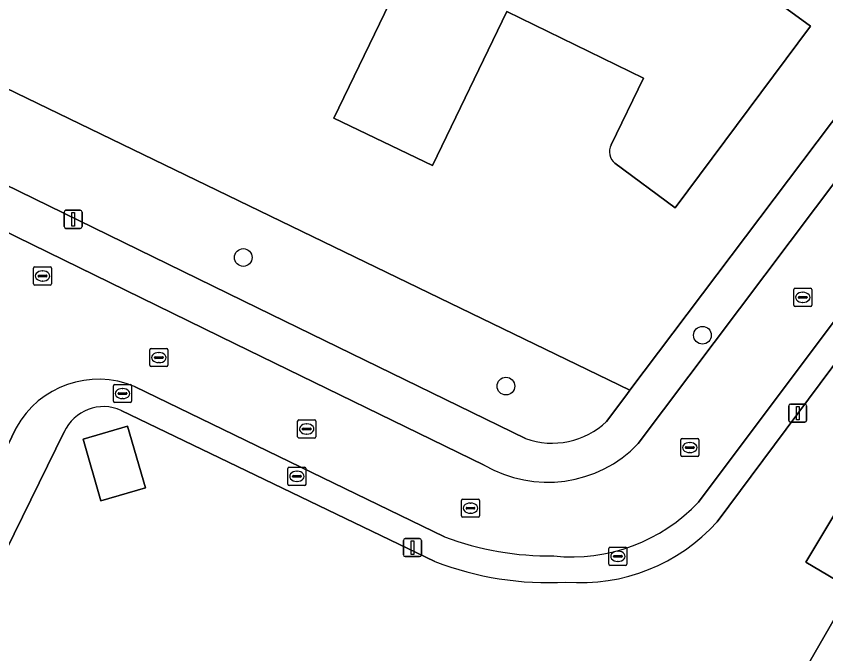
# Model space of a CAD drawing. Extents: x 163426 to 164192, y 380329 to 381641.
# Drawn here: x 163760.74 to 163805.5, y 381512.59 to 381547.84 of the extents above; entities that cross this region are included whole.
import ezdxf

# ---------------------------------------------------------------- set-up
doc = ezdxf.new("R2010")
doc.units = 0
for name, color, linetype in [('IMGEO_Boom', 7, 'Continuous'), ('IMGEO_Brandkraan', 7, 'Continuous'), ('IMGEO_Erf', 7, 'Continuous'), ('IMGEO_Groenvoorziening', 7, 'Continuous'), ('IMGEO_Kolk', 7, 'Continuous'), ('IMGEO_Lichtmast', 7, 'Continuous'), ('IMGEO_Pand', 7, 'Continuous'), ('IMGEO_Rijbaan_lokaal_open', 7, 'Continuous'), ('IMGEO_Rioolput', 7, 'Continuous'), ('IMGEO_Voetpad_open', 7, 'Continuous')]:
    doc.layers.add(name, color=color, linetype=linetype)

msp = doc.modelspace()

# ---------------------------------------------------------------- linework, layer by layer
at = {"layer": 'IMGEO_Boom'}
for centre in [(163773.298, 381534.495), (163798.682, 381530.197), (163787.818, 381527.384)]:
    msp.add_circle(centre, 0.489, dxfattribs=at)
at = {"layer": 'IMGEO_Brandkraan'}
for p, q in [((163766.198, 381527.473), (163767.05, 381527.473)), ((163766.123, 381526.547), (163766.123, 381527.399)), ((163766.611, 381527.253), (163766.636, 381527.253)), ((163767.124, 381527.399), (163767.124, 381526.547)), ((163766.382, 381526.967), (163766.382, 381526.979)), ((163766.82, 381526.93), (163766.422, 381526.93)), ((163766.425, 381527.016), (163766.823, 381527.016)), ((163766.634, 381526.693), (163766.609, 381526.693)), ((163766.866, 381526.979), (163766.866, 381526.967)), ((163767.05, 381526.473), (163766.198, 381526.473)), ((163775.764, 381521.97), (163775.764, 381522.822)), ((163775.839, 381522.896), (163776.691, 381522.896)), ((163776.252, 381522.676), (163776.277, 381522.676)), ((163776.765, 381522.822), (163776.765, 381521.97)), ((163776.023, 381522.39), (163776.023, 381522.402)), ((163776.461, 381522.353), (163776.063, 381522.353)), ((163776.066, 381522.439), (163776.464, 381522.439)), ((163776.275, 381522.116), (163776.25, 381522.116)), ((163776.507, 381522.402), (163776.507, 381522.39)), ((163776.691, 381521.896), (163775.839, 381521.896))]:
    msp.add_line(p, q, dxfattribs=at)
for points in [[(163766.198, 381527.473), (163767.05, 381527.473)], [(163766.123, 381526.547), (163766.123, 381527.399)], [(163767.124, 381527.399), (163767.124, 381526.547)], [(163767.05, 381526.473), (163766.198, 381526.473)], [(163775.764, 381521.97), (163775.764, 381522.822)], [(163775.839, 381522.896), (163776.691, 381522.896)], [(163776.765, 381522.822), (163776.765, 381521.97)], [(163776.691, 381521.896), (163775.839, 381521.896)]]:
    msp.add_lwpolyline(points, dxfattribs=at)
for centre, radius, start, end in [((163766.2, 381527.397), 0.0765, 91.552, 178.448), ((163766.2, 381527.397), 0.0765, 91.552, 178.448), ((163767.048, 381527.397), 0.0765, 1.552, 88.448), ((163767.048, 381527.397), 0.0765, 1.552, 88.448), ((163766.422, 381526.976), 0.0403, 85.8775, 175.7526), ((163766.419, 381526.966), 0.0366, 178.938, 274.7102), ((163766.823, 381526.973), 0.043, 264.8664, 352.4533), ((163766.827, 381526.978), 0.0386, 1.7309, 96.639), ((163766.2, 381526.549), 0.0765, 181.552, 268.448), ((163766.2, 381526.549), 0.0765, 181.552, 268.448), ((163767.048, 381526.549), 0.0765, 271.552, 358.448), ((163767.048, 381526.549), 0.0765, 271.552, 358.448), ((163775.841, 381522.82), 0.0765, 91.552, 178.448), ((163775.841, 381522.82), 0.0765, 91.552, 178.448), ((163776.689, 381522.82), 0.0765, 1.552, 88.448), ((163776.689, 381522.82), 0.0765, 1.552, 88.448), ((163776.063, 381522.399), 0.0403, 85.8775, 175.7526), ((163776.06, 381522.389), 0.0366, 178.938, 274.7102), ((163776.464, 381522.396), 0.043, 264.8664, 352.4533), ((163776.468, 381522.401), 0.0386, 1.7309, 96.639), ((163775.841, 381521.972), 0.0765, 181.552, 268.448), ((163775.841, 381521.972), 0.0765, 181.552, 268.448), ((163776.689, 381521.972), 0.0765, 271.552, 358.448), ((163776.689, 381521.972), 0.0765, 271.552, 358.448)]:
    msp.add_arc(centre, radius, start, end, dxfattribs=at)
for centre, major_axis, ratio, start_param, end_param in [((163766.61, 381526.973), (-0.387, 0.002), 0.722429, 4.712389, 7.853982), ((163766.635, 381526.973), (-0.39, 0.002), 0.717154, 1.570796, 4.712389), ((163776.251, 381522.396), (-0.387, 0.002), 0.722429, 4.712389, 7.853982), ((163776.276, 381522.396), (-0.39, 0.002), 0.717154, 1.570796, 4.712389)]:
    msp.add_ellipse(centre, major_axis=major_axis, ratio=ratio, start_param=start_param, end_param=end_param, dxfattribs=at)
at = {"layer": 'IMGEO_Erf'}
for points in [[(163894.099, 381547.191), (163882.927, 381555.471), (163882.287, 381558.212), (163871.255, 381566.226), (163865.101, 381557.897), (163859.507, 381560.582), (163837.732, 381571.03), (163823.553, 381552.23), (163799.491, 381519.88)], [(163759.236, 381567.28), (163754.876, 381546.411), (163794.675, 381527.159), (163809.84, 381547.27)], [(163793.635, 381540.727), (163795.424, 381544.418), (163787.871, 381548.088), (163783.754, 381539.584), (163778.302, 381542.207), (163783.357, 381552.647), (163784.204, 381552.24), (163786.592, 381557.172)], [(163798.286, 381554.816), (163797.739, 381553.709), (163800.971, 381552.039), (163800.253, 381550.514), (163804.65, 381547.281), (163797.175, 381537.235), (163793.84, 381539.703)], [(163783.893, 381517.69), (163766.556, 381526.041)], [(163763.393, 381524.85), (163751.446, 381500.501), (163751.203, 381500), (163748.094, 381493.596), (163750.929, 381491.888)]]:
    msp.add_lwpolyline(points, dxfattribs=at)
for points in [[(163813.876, 381512.022), (163813.016, 381512.534), (163810.599, 381508.476), (163808.851, 381509.518), (163804.555, 381512.077), (163806.929, 381516.153), (163804.404, 381517.655), (163808.141, 381523.873), (163810.678, 381522.361), (163811.569, 381523.847), (163813.509, 381527.081), (163817.805, 381524.521), (163819.552, 381523.48), (163817.634, 381520.26), (163818.486, 381519.752)], [(163767.884, 381521.754), (163765.43, 381521.047), (163764.448, 381524.455), (163766.902, 381525.162)]]:
    msp.add_lwpolyline(points, close=True, dxfattribs=at)
for centre, radius, start, end in [((163794.392, 381540.346), 0.848, 153.2927, 229.3487), ((163765.577, 381523.845), 2.404, 65.9802, 155.2867), ((163791.938, 381526.681), 10.164, 265.4536, 318.0003), ((163790.161, 381533.92), 17.399, 248.8852, 273.2005)]:
    msp.add_arc(centre, radius, start, end, dxfattribs=at)
at = {"layer": 'IMGEO_Groenvoorziening'}
for points in [[(163793.382, 381525.437), (163794.5, 381526.927), (163794.675, 381527.159), (163754.876, 381546.411), (163754.63, 381545.233)], [(163756.771, 381540.178), (163774.079, 381531.708), (163788.905, 381524.484)]]:
    msp.add_lwpolyline(points, dxfattribs=at)
msp.add_arc((163790.371, 381528.591), 4.361, 250.3621, 313.6718, dxfattribs=at)
at = {"layer": 'IMGEO_Kolk'}
for p, q in [((163803.727, 381531.865), (163803.727, 381532.717)), ((163803.802, 381532.791), (163804.654, 381532.791)), ((163804.215, 381532.571), (163804.24, 381532.571)), ((163804.728, 381532.717), (163804.728, 381531.865)), ((163803.986, 381532.285), (163803.986, 381532.297)), ((163804.424, 381532.248), (163804.026, 381532.248)), ((163804.029, 381532.334), (163804.427, 381532.334)), ((163804.238, 381532.011), (163804.213, 381532.011)), ((163804.47, 381532.297), (163804.47, 381532.285)), ((163804.654, 381531.791), (163803.802, 381531.791)), ((163768.131, 381528.535), (163768.131, 381529.387)), ((163768.206, 381529.461), (163769.058, 381529.461)), ((163769.132, 381529.387), (163769.132, 381528.535)), ((163768.39, 381528.955), (163768.39, 381528.967)), ((163768.828, 381528.918), (163768.43, 381528.918)), ((163768.433, 381529.004), (163768.831, 381529.004)), ((163768.619, 381529.241), (163768.644, 381529.241)), ((163768.874, 381528.967), (163768.874, 381528.955)), ((163769.058, 381528.461), (163768.206, 381528.461)), ((163768.642, 381528.681), (163768.617, 381528.681)), ((163776.302, 381524.589), (163776.302, 381525.441)), ((163776.377, 381525.515), (163777.229, 381525.515)), ((163776.79, 381525.295), (163776.815, 381525.295)), ((163777.303, 381525.441), (163777.303, 381524.589)), ((163776.561, 381525.009), (163776.561, 381525.021)), ((163776.999, 381524.972), (163776.601, 381524.972)), ((163776.604, 381525.058), (163777.002, 381525.058)), ((163777.045, 381525.021), (163777.045, 381525.009)), ((163777.229, 381524.515), (163776.377, 381524.515)), ((163776.813, 381524.735), (163776.788, 381524.735)), ((163797.481, 381523.561), (163797.481, 381524.413)), ((163797.556, 381524.487), (163798.408, 381524.487)), ((163798.482, 381524.413), (163798.482, 381523.561)), ((163797.74, 381523.981), (163797.74, 381523.993)), ((163798.178, 381523.944), (163797.78, 381523.944)), ((163797.783, 381524.03), (163798.181, 381524.03)), ((163797.969, 381524.267), (163797.994, 381524.267)), ((163798.224, 381523.993), (163798.224, 381523.981)), ((163798.408, 381523.487), (163797.556, 381523.487)), ((163797.992, 381523.707), (163797.967, 381523.707)), ((163785.356, 381520.213), (163785.356, 381521.065)), ((163785.431, 381521.139), (163786.283, 381521.139)), ((163785.844, 381520.919), (163785.869, 381520.919)), ((163786.357, 381521.065), (163786.357, 381520.213)), ((163785.615, 381520.633), (163785.615, 381520.645)), ((163786.053, 381520.596), (163785.655, 381520.596)), ((163785.658, 381520.682), (163786.056, 381520.682)), ((163785.867, 381520.359), (163785.842, 381520.359)), ((163786.099, 381520.645), (163786.099, 381520.633)), ((163786.283, 381520.139), (163785.431, 381520.139))]:
    msp.add_line(p, q, dxfattribs=at)
for points in [[(163803.727, 381531.865), (163803.727, 381532.717)], [(163803.802, 381532.791), (163804.654, 381532.791)], [(163804.728, 381532.717), (163804.728, 381531.865)], [(163804.654, 381531.791), (163803.802, 381531.791)], [(163768.131, 381528.535), (163768.131, 381529.387)], [(163768.206, 381529.461), (163769.058, 381529.461)], [(163769.132, 381529.387), (163769.132, 381528.535)], [(163769.058, 381528.461), (163768.206, 381528.461)], [(163776.302, 381524.589), (163776.302, 381525.441)], [(163776.377, 381525.515), (163777.229, 381525.515)], [(163777.303, 381525.441), (163777.303, 381524.589)], [(163777.229, 381524.515), (163776.377, 381524.515)], [(163797.481, 381523.561), (163797.481, 381524.413)], [(163797.556, 381524.487), (163798.408, 381524.487)], [(163798.482, 381524.413), (163798.482, 381523.561)], [(163798.408, 381523.487), (163797.556, 381523.487)], [(163785.356, 381520.213), (163785.356, 381521.065)], [(163785.431, 381521.139), (163786.283, 381521.139)], [(163786.357, 381521.065), (163786.357, 381520.213)], [(163786.283, 381520.139), (163785.431, 381520.139)]]:
    msp.add_lwpolyline(points, dxfattribs=at)
for centre, radius, start, end in [((163803.804, 381532.715), 0.0765, 91.552, 178.448), ((163803.804, 381532.715), 0.0765, 91.552, 178.448), ((163804.652, 381532.715), 0.0765, 1.552, 88.448), ((163804.652, 381532.715), 0.0765, 1.552, 88.448), ((163804.026, 381532.294), 0.0403, 85.8775, 175.7526), ((163804.023, 381532.284), 0.0366, 178.938, 274.7102), ((163804.427, 381532.291), 0.043, 264.8664, 352.4533), ((163804.431, 381532.296), 0.0386, 1.7309, 96.639), ((163803.804, 381531.867), 0.0765, 181.552, 268.448), ((163803.804, 381531.867), 0.0765, 181.552, 268.448), ((163804.652, 381531.867), 0.0765, 271.552, 358.448), ((163804.652, 381531.867), 0.0765, 271.552, 358.448), ((163768.208, 381529.385), 0.0765, 91.552, 178.448), ((163768.208, 381529.385), 0.0765, 91.552, 178.448), ((163769.056, 381529.385), 0.0765, 1.552, 88.448), ((163769.056, 381529.385), 0.0765, 1.552, 88.448), ((163768.43, 381528.964), 0.0403, 85.8775, 175.7526), ((163768.427, 381528.954), 0.0366, 178.938, 274.7102), ((163768.831, 381528.961), 0.043, 264.8664, 352.4533), ((163768.835, 381528.966), 0.0386, 1.7309, 96.639), ((163768.208, 381528.537), 0.0765, 181.552, 268.448), ((163768.208, 381528.537), 0.0765, 181.552, 268.448), ((163769.056, 381528.537), 0.0765, 271.552, 358.448), ((163769.056, 381528.537), 0.0765, 271.552, 358.448), ((163776.379, 381525.439), 0.0765, 91.552, 178.448), ((163776.379, 381525.439), 0.0765, 91.552, 178.448), ((163777.227, 381525.439), 0.0765, 1.552, 88.448), ((163777.227, 381525.439), 0.0765, 1.552, 88.448), ((163776.601, 381525.018), 0.0403, 85.8775, 175.7526), ((163776.598, 381525.008), 0.0366, 178.938, 274.7102), ((163777.002, 381525.015), 0.043, 264.8664, 352.4533), ((163777.006, 381525.02), 0.0386, 1.7309, 96.639), ((163776.379, 381524.591), 0.0765, 181.552, 268.448), ((163776.379, 381524.591), 0.0765, 181.552, 268.448), ((163777.227, 381524.591), 0.0765, 271.552, 358.448), ((163777.227, 381524.591), 0.0765, 271.552, 358.448), ((163797.558, 381524.411), 0.0765, 91.552, 178.448), ((163797.558, 381524.411), 0.0765, 91.552, 178.448), ((163798.406, 381524.411), 0.0765, 1.552, 88.448), ((163798.406, 381524.411), 0.0765, 1.552, 88.448), ((163797.78, 381523.99), 0.0403, 85.8775, 175.7526), ((163797.777, 381523.98), 0.0366, 178.938, 274.7102), ((163798.181, 381523.987), 0.043, 264.8664, 352.4533), ((163798.185, 381523.992), 0.0386, 1.7309, 96.639), ((163797.558, 381523.563), 0.0765, 181.552, 268.448), ((163797.558, 381523.563), 0.0765, 181.552, 268.448), ((163798.406, 381523.563), 0.0765, 271.552, 358.448), ((163798.406, 381523.563), 0.0765, 271.552, 358.448), ((163785.433, 381521.063), 0.0765, 91.552, 178.448), ((163785.433, 381521.063), 0.0765, 91.552, 178.448), ((163786.281, 381521.063), 0.0765, 1.552, 88.448), ((163786.281, 381521.063), 0.0765, 1.552, 88.448), ((163785.655, 381520.642), 0.0403, 85.8775, 175.7526), ((163785.652, 381520.632), 0.0366, 178.938, 274.7102), ((163786.056, 381520.639), 0.043, 264.8664, 352.4533), ((163786.06, 381520.644), 0.0386, 1.7309, 96.639), ((163785.433, 381520.215), 0.0765, 181.552, 268.448), ((163785.433, 381520.215), 0.0765, 181.552, 268.448), ((163786.281, 381520.215), 0.0765, 271.552, 358.448), ((163786.281, 381520.215), 0.0765, 271.552, 358.448)]:
    msp.add_arc(centre, radius, start, end, dxfattribs=at)
for centre, major_axis, ratio, start_param, end_param in [((163804.214, 381532.291), (-0.387, 0.002), 0.722429, 4.712389, 7.853982), ((163804.239, 381532.291), (-0.39, 0.002), 0.717154, 1.570796, 4.712389), ((163768.618, 381528.961), (-0.387, 0.002), 0.722429, 4.712389, 7.853982), ((163768.643, 381528.961), (-0.39, 0.002), 0.717154, 1.570796, 4.712389), ((163776.789, 381525.015), (-0.387, 0.002), 0.722429, 4.712389, 7.853982), ((163776.814, 381525.015), (-0.39, 0.002), 0.717154, 1.570796, 4.712389), ((163797.968, 381523.987), (-0.387, 0.002), 0.722429, 4.712389, 7.853982), ((163797.993, 381523.987), (-0.39, 0.002), 0.717154, 1.570796, 4.712389), ((163785.843, 381520.639), (-0.387, 0.002), 0.722429, 4.712389, 7.853982), ((163785.868, 381520.639), (-0.39, 0.002), 0.717154, 1.570796, 4.712389)]:
    msp.add_ellipse(centre, major_axis=major_axis, ratio=ratio, start_param=start_param, end_param=end_param, dxfattribs=at)
at = {"layer": 'IMGEO_Lichtmast'}
for p, q in [((163763.397, 381536.205), (163763.397, 381537.005)), ((163763.397, 381537.005), (163763.397, 381536.205)), ((163763.497, 381537.105), (163764.287, 381537.105)), ((163764.287, 381537.105), (163763.497, 381537.105)), ((163764.387, 381537.005), (163764.387, 381536.205)), ((163764.387, 381536.205), (163764.387, 381537.005)), ((163764.287, 381536.105), (163763.497, 381536.105)), ((163763.497, 381536.105), (163764.287, 381536.105)), ((163803.452, 381525.49), (163803.452, 381526.29)), ((163803.452, 381526.29), (163803.452, 381525.49)), ((163803.552, 381526.39), (163804.342, 381526.39)), ((163804.342, 381526.39), (163803.552, 381526.39)), ((163804.442, 381526.29), (163804.442, 381525.49)), ((163804.442, 381525.49), (163804.442, 381526.29)), ((163804.342, 381525.39), (163803.552, 381525.39)), ((163803.552, 381525.39), (163804.342, 381525.39)), ((163782.152, 381518.056), (163782.152, 381518.856)), ((163782.152, 381518.856), (163782.152, 381518.056)), ((163782.252, 381518.956), (163783.042, 381518.956)), ((163783.042, 381518.956), (163782.252, 381518.956)), ((163783.142, 381518.856), (163783.142, 381518.056)), ((163783.142, 381518.056), (163783.142, 381518.856)), ((163783.042, 381517.956), (163782.252, 381517.956)), ((163782.252, 381517.956), (163783.042, 381517.956))]:
    msp.add_line(p, q, dxfattribs=at)
for points in [[(163763.817, 381536.98), (163763.967, 381536.98), (163763.967, 381536.23), (163763.817, 381536.23), (163763.817, 381536.98)], [(163803.872, 381526.265), (163804.022, 381526.265), (163804.022, 381525.515), (163803.872, 381525.515), (163803.872, 381526.265)], [(163782.572, 381518.831), (163782.722, 381518.831), (163782.722, 381518.081), (163782.572, 381518.081), (163782.572, 381518.831)]]:
    msp.add_lwpolyline(points, dxfattribs=at)
for centre, start, end in [((163763.497, 381537.005), 90, 180), ((163763.497, 381537.005), 90, 180), ((163764.287, 381537.005), 0, 90), ((163764.287, 381537.005), 360, 90), ((163763.497, 381536.205), 180, 270), ((163763.497, 381536.205), 180, 270), ((163764.287, 381536.205), 270, 0), ((163764.287, 381536.205), 270, 0), ((163803.552, 381526.29), 90, 180), ((163803.552, 381526.29), 90, 180), ((163804.342, 381526.29), 0, 90), ((163804.342, 381526.29), 360, 90), ((163803.552, 381525.49), 180, 270), ((163803.552, 381525.49), 180, 270), ((163804.342, 381525.49), 270, 0), ((163804.342, 381525.49), 270, 0), ((163782.252, 381518.856), 90, 180), ((163782.252, 381518.856), 90, 180), ((163783.042, 381518.856), 0, 90), ((163783.042, 381518.856), 360, 90), ((163782.252, 381518.056), 180, 270), ((163782.252, 381518.056), 180, 270), ((163783.042, 381518.056), 270, 0), ((163783.042, 381518.056), 270, 0)]:
    msp.add_arc(centre, 0.1, start, end, dxfattribs=at)
at = {"layer": 'IMGEO_Pand'}
for points in [[(163794.065, 381556.755), (163793.574, 381555.7), (163790.278, 381557.258), (163789.546, 381555.751), (163786.592, 381557.172), (163784.204, 381552.24), (163783.357, 381552.647), (163778.302, 381542.207), (163783.754, 381539.584), (163787.871, 381548.088), (163795.424, 381544.418), (163793.635, 381540.727)], [(163793.84, 381539.703), (163797.175, 381537.235), (163804.65, 381547.281), (163800.253, 381550.514), (163800.971, 381552.039), (163797.739, 381553.709), (163798.286, 381554.816)]]:
    msp.add_lwpolyline(points, dxfattribs=at)
for points in [[(163808.141, 381523.873), (163804.404, 381517.655), (163806.929, 381516.153), (163804.555, 381512.077), (163808.851, 381509.518), (163810.599, 381508.476), (163813.016, 381512.534), (163813.876, 381512.022), (163818.486, 381519.752), (163817.634, 381520.26), (163819.552, 381523.48), (163817.805, 381524.521), (163813.509, 381527.081), (163811.569, 381523.847), (163810.678, 381522.361)], [(163766.902, 381525.162), (163764.448, 381524.455), (163765.43, 381521.047), (163767.884, 381521.754)]]:
    msp.add_lwpolyline(points, close=True, dxfattribs=at)
msp.add_arc((163794.392, 381540.346), 0.848, 153.2927, 229.3487, dxfattribs=at)
at = {"layer": 'IMGEO_Rijbaan_lokaal_open'}
for points in [[(163811.927, 381546.542), (163795.129, 381524.205)], [(163798.467, 381520.978), (163816.055, 381544.447)], [(163786.612, 381523.022), (163772.847, 381529.727), (163756.411, 381537.754)], [(163767.289, 381527.362), (163784.429, 381519.056)], [(163746.201, 381494.982), (163748.64, 381500), (163749.235, 381501.225), (163760.744, 381525.086)]]:
    msp.add_lwpolyline(points, dxfattribs=at)
for centre, radius, start, end in [((163765.283, 381522.581), 5.184, 67.2379, 151.112), ((163790.121, 381529.012), 6.942, 239.638, 316.1774), ((163791.459, 381527.561), 9.615, 264.0639, 316.7874), ((163790.233, 381534.419), 16.422, 249.305, 270.8111)]:
    msp.add_arc(centre, radius, start, end, dxfattribs=at)
at = {"layer": 'IMGEO_Rioolput'}
for p, q in [((163761.702, 381533.048), (163761.702, 381533.9)), ((163761.777, 381533.974), (163762.629, 381533.974)), ((163762.19, 381533.754), (163762.215, 381533.754)), ((163762.703, 381533.9), (163762.703, 381533.048)), ((163761.961, 381533.468), (163761.961, 381533.48)), ((163762.399, 381533.431), (163762.001, 381533.431)), ((163762.004, 381533.517), (163762.402, 381533.517)), ((163762.445, 381533.48), (163762.445, 381533.468)), ((163762.629, 381532.974), (163761.777, 381532.974)), ((163762.213, 381533.194), (163762.188, 381533.194)), ((163793.508, 381517.548), (163793.508, 381518.4)), ((163793.583, 381518.474), (163794.435, 381518.474)), ((163793.996, 381518.254), (163794.021, 381518.254)), ((163794.509, 381518.4), (163794.509, 381517.548)), ((163793.767, 381517.968), (163793.767, 381517.98)), ((163794.205, 381517.931), (163793.807, 381517.931)), ((163793.81, 381518.017), (163794.208, 381518.017)), ((163794.019, 381517.694), (163793.994, 381517.694)), ((163794.251, 381517.98), (163794.251, 381517.968)), ((163794.435, 381517.474), (163793.583, 381517.474))]:
    msp.add_line(p, q, dxfattribs=at)
for points in [[(163761.702, 381533.048), (163761.702, 381533.9)], [(163761.777, 381533.974), (163762.629, 381533.974)], [(163762.703, 381533.9), (163762.703, 381533.048)], [(163762.629, 381532.974), (163761.777, 381532.974)], [(163793.508, 381517.548), (163793.508, 381518.4)], [(163793.583, 381518.474), (163794.435, 381518.474)], [(163794.509, 381518.4), (163794.509, 381517.548)], [(163794.435, 381517.474), (163793.583, 381517.474)]]:
    msp.add_lwpolyline(points, dxfattribs=at)
for centre, radius, start, end in [((163761.779, 381533.898), 0.0765, 91.552, 178.448), ((163761.779, 381533.898), 0.0765, 91.552, 178.448), ((163762.627, 381533.898), 0.0765, 1.552, 88.448), ((163762.627, 381533.898), 0.0765, 1.552, 88.448), ((163762.001, 381533.477), 0.0403, 85.8775, 175.7526), ((163761.998, 381533.467), 0.0366, 178.938, 274.7102), ((163762.402, 381533.474), 0.043, 264.8664, 352.4533), ((163762.406, 381533.479), 0.0386, 1.7309, 96.639), ((163761.779, 381533.05), 0.0765, 181.552, 268.448), ((163761.779, 381533.05), 0.0765, 181.552, 268.448), ((163762.627, 381533.05), 0.0765, 271.552, 358.448), ((163762.627, 381533.05), 0.0765, 271.552, 358.448), ((163793.585, 381518.398), 0.0765, 91.552, 178.448), ((163793.585, 381518.398), 0.0765, 91.552, 178.448), ((163794.433, 381518.398), 0.0765, 1.552, 88.448), ((163794.433, 381518.398), 0.0765, 1.552, 88.448), ((163793.807, 381517.977), 0.0403, 85.8775, 175.7526), ((163793.804, 381517.967), 0.0366, 178.938, 274.7102), ((163794.208, 381517.974), 0.043, 264.8664, 352.4533), ((163794.212, 381517.979), 0.0386, 1.7309, 96.639), ((163793.585, 381517.55), 0.0765, 181.552, 268.448), ((163793.585, 381517.55), 0.0765, 181.552, 268.448), ((163794.433, 381517.55), 0.0765, 271.552, 358.448), ((163794.433, 381517.55), 0.0765, 271.552, 358.448)]:
    msp.add_arc(centre, radius, start, end, dxfattribs=at)
for centre, major_axis, ratio, start_param, end_param in [((163762.189, 381533.474), (-0.387, 0.002), 0.722429, 4.712389, 7.853982), ((163762.214, 381533.474), (-0.39, 0.002), 0.717154, 1.570796, 4.712389), ((163793.995, 381517.974), (-0.387, 0.002), 0.722429, 4.712389, 7.853982), ((163794.02, 381517.974), (-0.39, 0.002), 0.717154, 1.570796, 4.712389)]:
    msp.add_ellipse(centre, major_axis=major_axis, ratio=ratio, start_param=start_param, end_param=end_param, dxfattribs=at)
at = {"layer": 'IMGEO_Voetpad_open'}
for points in [[(163799.491, 381519.88), (163823.553, 381552.23), (163818.927, 381555.666), (163785.001, 381580.865)], [(163809.84, 381547.27), (163794.675, 381527.159), (163794.5, 381526.927), (163793.382, 381525.437)], [(163795.129, 381524.205), (163811.927, 381546.542)], [(163816.055, 381544.447), (163798.467, 381520.978)], [(163788.905, 381524.484), (163774.079, 381531.708), (163756.771, 381540.178)], [(163756.411, 381537.754), (163772.847, 381529.727), (163786.612, 381523.022)], [(163784.429, 381519.056), (163767.289, 381527.362)], [(163766.556, 381526.041), (163783.893, 381517.69)], [(163760.744, 381525.086), (163749.235, 381501.225), (163748.64, 381500), (163746.201, 381494.982)], [(163748.094, 381493.596), (163751.203, 381500), (163751.446, 381500.501), (163763.393, 381524.85)]]:
    msp.add_lwpolyline(points, dxfattribs=at)
for centre, radius, start, end in [((163765.283, 381522.581), 5.184, 67.2379, 151.112), ((163765.577, 381523.845), 2.404, 65.9802, 155.2867), ((163790.371, 381528.591), 4.361, 250.3621, 313.6718), ((163790.121, 381529.012), 6.942, 239.638, 316.1774), ((163791.459, 381527.561), 9.615, 264.0639, 316.7874), ((163791.938, 381526.681), 10.164, 265.4536, 318.0003), ((163790.233, 381534.419), 16.422, 249.305, 270.8111), ((163790.161, 381533.92), 17.399, 248.8852, 273.2005)]:
    msp.add_arc(centre, radius, start, end, dxfattribs=at)

doc.saveas('drawing.dxf')
